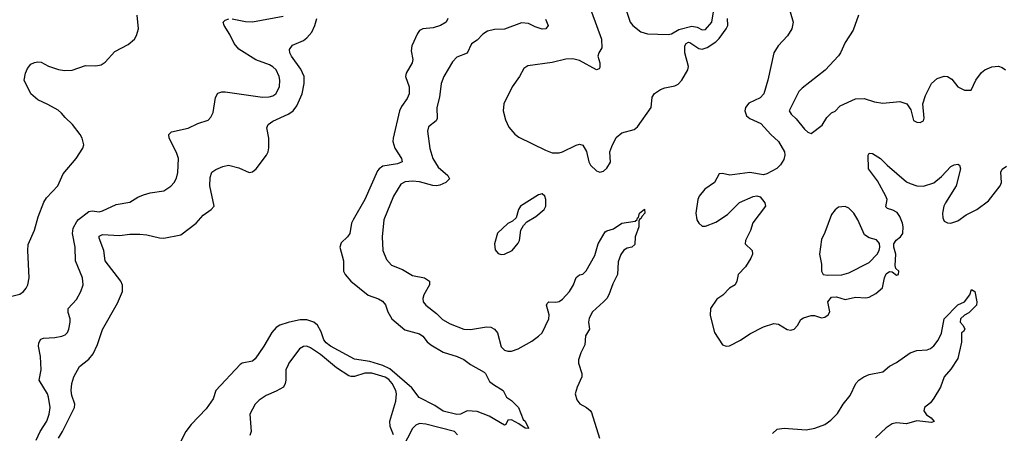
# Model space of a CAD drawing. Header units: inches. Extents: x 1552611 to 1694776, y 811966 to 917215.
# Tile 385 of 549: x 1678424 to 1684203, y 843939 to 846364. Entities that reach past the tile are written whole.
import ezdxf

# ---------------------------------------------------------------- set-up
doc = ezdxf.new("R2010")
doc.units = ezdxf.units.IN
doc.header["$MEASUREMENT"] = 0
doc.layers.add('B6874', color=7, linetype='Continuous')
doc.layers.add('B6884', color=7, linetype='Continuous')

msp = doc.modelspace()

# ---------------------------------------------------------------- linework, layer by layer
at = {"layer": 'B6874', "color": 5}
for points, elevation in [([(1678329.8, 844730.2), (1678424.5, 844755.5), (1678446, 844770), (1678462, 844790), (1678472.1, 844810), (1678480.3, 844850), (1678471.6, 845010), (1678474.4, 845045.6), (1678509.9, 845130.1), (1678532.6, 845207.4), (1678566.1, 845293.9), (1678580.7, 845319.3), (1678648, 845390), (1678679.7, 845460.3), (1678756, 845550), (1678793.7, 845610), (1678800.4, 845630), (1678791.1, 845670), (1678779.7, 845690), (1678733.5, 845750), (1678689.9, 845789.9), (1678670, 845816.3), (1678650, 845832.8), (1678590, 845867.6), (1678530, 845893.3), (1678488.5, 845928.5), (1678450, 846008.7), (1678457.6, 846050), (1678470, 846077.6), (1678490, 846103.7), (1678510, 846113.7), (1678530, 846117.1), (1678550, 846115.5), (1678592, 846092), (1678651.4, 846071.4), (1678685.9, 846065.9), (1678732.8, 846067.2), (1678810, 846094.9), (1678870, 846093.7), (1678901.3, 846098.7), (1678925.6, 846114.4), (1678982, 846178), (1679061.3, 846218.7), (1679097.6, 846250), (1679109.7, 846270.3), (1679120.5, 846310), (1679112.8, 846390)], 920), ([(1679670.9, 846369.1), (1679750, 846353), (1679790, 846351.6), (1679970, 846384.5)], 880), ([(1678521.3, 843898.7), (1678544, 843950), (1678583.2, 844010), (1678596.5, 844050), (1678602.2, 844090), (1678593.8, 844150), (1678586.9, 844170), (1678538.4, 844250), (1678549.9, 844310), (1678545.5, 844390), (1678534.3, 844450), (1678536.3, 844470), (1678548.2, 844490), (1678562.9, 844497.1), (1678630, 844500.7), (1678671.7, 844508.3), (1678690, 844516.4), (1678703.6, 844530), (1678712.8, 844550), (1678719.7, 844590), (1678719.2, 844610), (1678708, 844648), (1678709.2, 844670), (1678756.8, 844723.2), (1678782.4, 844770), (1678796.2, 844810), (1678793.3, 844850), (1678751, 844950), (1678749.9, 845030.1), (1678733.4, 845110), (1678738.4, 845141.6), (1678760.1, 845179.8), (1678770, 845192.3), (1678830, 845239), (1678850, 845242.3), (1678890, 845237.6), (1678910, 845243.7), (1678990, 845280.6), (1679070, 845294), (1679117.2, 845322.8), (1679150, 845336.1), (1679190, 845347.8), (1679270, 845359.6), (1679312, 845388), (1679331.2, 845408.8), (1679344.5, 845435.5), (1679351.2, 845468.8), (1679356.6, 845550), (1679345, 845585), (1679301.7, 845670), (1679298.4, 845690), (1679314.5, 845705.5), (1679412.4, 845727.6), (1679470, 845754.6), (1679530, 845775.5), (1679546.7, 845793.3), (1679559.7, 845820.2), (1679572.4, 845907.6), (1679586.4, 845933.6), (1679610, 845940.3), (1679630, 845940.2), (1679850, 845910.2), (1679888, 845912), (1679910, 845918), (1679928, 845930), (1679948.7, 845970), (1679950.7, 846010), (1679947, 846030), (1679928.5, 846070), (1679910, 846087.4), (1679890, 846098.4), (1679810, 846127.6), (1679710, 846191.3), (1679683.7, 846223.7), (1679657.5, 846277.5), (1679623.9, 846330), (1679618.7, 846350), (1679630, 846361.3), (1679650.9, 846369.1)], 880), ([(1678651.6, 843910), (1678675.9, 843950), (1678745.7, 844090), (1678747, 844110), (1678730, 844161.2), (1678726.2, 844190), (1678729.8, 844230), (1678742.2, 844270), (1678775.8, 844330), (1678830, 844372.7), (1678855.4, 844404.6), (1678880, 844460), (1678910, 844548), (1678998.5, 844701.5), (1679028.1, 844770), (1679027.5, 844807.5), (1679016.8, 844830), (1678924.7, 844950), (1678917.4, 845010), (1678890, 845082), (1678890, 845094), (1678910, 845103.8), (1679010, 845097.6), (1679070, 845105.7), (1679130, 845106.3), (1679170, 845102.6), (1679243.9, 845083.9), (1679270, 845083.1), (1679370, 845103.1), (1679458.9, 845170), (1679501.5, 845218.5), (1679547.6, 845250), (1679565.6, 845270), (1679540.8, 845390), (1679542, 845438), (1679552.3, 845470), (1679574.7, 845485.2), (1679616.6, 845503.4), (1679650, 845510.3), (1679710, 845495.5), (1679770, 845468.9), (1679790, 845472.4), (1679811.3, 845490), (1679872.8, 845570), (1679881.7, 845590), (1679886.9, 845613.1), (1679887.1, 845670), (1679874.3, 845730), (1679881.6, 845750), (1679910.6, 845769.4), (1680000, 845810.6)], 860), ([(1680000, 844587.7), (1679950, 844572.6), (1679930, 844558.7), (1679904.2, 844530), (1679857.4, 844450), (1679805.3, 844374.7), (1679790, 844361.3), (1679730.3, 844349.7), (1679718.5, 844341.5), (1679575.6, 844190), (1679559.3, 844140.7), (1679518.5, 844081.5), (1679430, 843991.2), (1679398.4, 843950), (1679357.6, 843870)], 860), ([(1680000, 844340.8), (1679986, 844310), (1679985.6, 844250), (1679982.2, 844230), (1679971.5, 844210), (1679930, 844185.1), (1679870, 844161.3), (1679830, 844133.7), (1679806.7, 844110), (1679775.6, 844050), (1679783.2, 843950), (1679774.2, 843925.8)], 880)]:
    msp.add_lwpolyline(points, dxfattribs=dict(at, elevation=elevation))
at = {"layer": 'B6884', "color": 5}
for points, elevation in [([(1681946.8, 846533.2), (1682007.2, 846350), (1682023.8, 846330), (1682070, 846292.7), (1682110, 846280.4), (1682230, 846276.4), (1682250, 846281.3), (1682293.1, 846306.9), (1682370, 846325), (1682400.9, 846320.9), (1682430, 846303.8), (1682450, 846305.8), (1682487.1, 846350), (1682496.7, 846410)], 940), ([(1681780.1, 846410), (1681838.4, 846250), (1681841.5, 846198.5), (1681822.8, 846170), (1681816.6, 846150), (1681828.5, 846110), (1681830, 846082.7), (1681825.1, 846074.9), (1681810, 846069.8), (1681710, 846124.1), (1681670, 846133.8), (1681630, 846131.5), (1681550, 846112.9), (1681405.9, 846094.1), (1681383.2, 846076.8), (1681356.9, 846030), (1681314, 845970), (1681264.9, 845870), (1681262.6, 845830), (1681275.8, 845775.8), (1681294.3, 845734.3), (1681330, 845693), (1681354.4, 845674.4), (1681510, 845598), (1681550, 845583.1), (1681590, 845583.7), (1681610, 845588.7), (1681690, 845629.1), (1681710, 845634), (1681729, 845629), (1681751.7, 845591.7), (1681763.9, 845530), (1681775.2, 845510), (1681810, 845476.9), (1681830, 845470.3), (1681850, 845475.3), (1681870, 845493.7), (1681891.2, 845528.8), (1681888.9, 845590), (1681899, 845621), (1681925.9, 845674.1), (1681959.1, 845700.9), (1682030, 845720.6), (1682050, 845736.2), (1682130, 845849.1), (1682137.1, 845910), (1682149.5, 845930.5), (1682186, 845954), (1682210, 845963.8), (1682270, 845975.6), (1682290, 845986.3), (1682310.9, 846009.1), (1682346.5, 846070), (1682349, 846090), (1682328.2, 846170), (1682328.6, 846210), (1682335.3, 846224.7), (1682350, 846232.8), (1682358, 846230), (1682410, 846194.4), (1682430, 846190.5), (1682459.5, 846200.5), (1682510, 846234), (1682530, 846253.6), (1682571.1, 846310), (1682580.3, 846330), (1682577.9, 846370)], 920), ([(1682945.6, 846410), (1682963.2, 846350), (1682955.6, 846310), (1682930, 846268.3), (1682875.3, 846210), (1682850.2, 846170), (1682815.4, 846010), (1682791.7, 845930), (1682770, 845906), (1682704.7, 845875.2), (1682683.6, 845850), (1682680.4, 845830), (1682690, 845800.8), (1682710, 845784.1), (1682775.1, 845755.1), (1682833.2, 845690), (1682878.6, 845650), (1682912.8, 845590), (1682915, 845570), (1682910, 845545.1), (1682890, 845512.4), (1682867.8, 845492.2), (1682810, 845459.8), (1682790, 845453.5), (1682710, 845468.1), (1682593.2, 845453.2), (1682550, 845462.8), (1682530, 845460.5), (1682501.5, 845410), (1682446.5, 845370), (1682412.8, 845330), (1682404.2, 845310), (1682393, 845230), (1682398.2, 845190), (1682410, 845170.3), (1682430, 845153.6), (1682450, 845153.5), (1682510, 845176.4), (1682577.7, 845222.3), (1682650, 845291.1), (1682730, 845327.2), (1682750.3, 845330.3), (1682770, 845325.5), (1682797.3, 845290), (1682802, 845270), (1682726.4, 845173.6), (1682712.7, 845127.3), (1682685.2, 845070), (1682681.5, 845050), (1682722.6, 845010), (1682726, 844990), (1682714.8, 844965.2), (1682684.8, 844915.2), (1682642, 844870), (1682634, 844830), (1682624.6, 844810), (1682590, 844789), (1682550.8, 844749.2), (1682515.2, 844724.8), (1682478, 844670), (1682476.5, 844630), (1682501.5, 844530), (1682550, 844457), (1682570, 844448.8), (1682590, 844452), (1682655.7, 844484.3), (1682710, 844521.1), (1682790, 844562.3), (1682850, 844582.8), (1682878.1, 844578.1), (1682928.1, 844548.1), (1682950, 844544.2), (1682970.8, 844549.2), (1682989.8, 844570.2), (1683010, 844605.5), (1683024.9, 844615.1), (1683070, 844629.1), (1683090, 844630.2), (1683130, 844616), (1683150, 844619.5), (1683170, 844632.4), (1683179.8, 844650), (1683166.8, 844710), (1683190, 844737.8), (1683218.5, 844738.5), (1683270, 844722.3), (1683330, 844737.1), (1683390, 844733.4), (1683410, 844737.2), (1683450, 844758.9), (1683487.8, 844792.2), (1683499.5, 844850), (1683510, 844874.3), (1683530, 844887), (1683546.1, 844886.1), (1683570, 844866.8), (1683582.7, 844870), (1683585.1, 844890), (1683566, 844906), (1683562.3, 844922.3), (1683567.1, 844990), (1683554.2, 845030), (1683554.8, 845050), (1683568.1, 845071.9), (1683594.6, 845090), (1683608, 845110), (1683610.5, 845150), (1683606.3, 845170), (1683589.8, 845210), (1683573.8, 845233.8), (1683550, 845247), (1683517, 845257), (1683507.5, 845267.5), (1683515, 845310), (1683507.7, 845330), (1683458.8, 845418.8), (1683406.9, 845490), (1683403.5, 845570), (1683410, 845581.6), (1683430, 845579.2), (1683476.3, 845550), (1683516.3, 845510), (1683630, 845414.1), (1683650, 845402.6), (1683690.7, 845389.3), (1683730, 845388.3), (1683790, 845407.7), (1683835.7, 845444.3), (1683890, 845502.6), (1683910, 845513.1), (1683930, 845516.4), (1683940.7, 845510), (1683946.7, 845490), (1683921.6, 845390), (1683859.1, 845290), (1683849.2, 845270), (1683840.1, 845230), (1683842, 845202), (1683850, 845182.6), (1683870, 845172.7), (1683890, 845171.4), (1683930, 845184), (1683980.4, 845219.6), (1684042.7, 845250), (1684110, 845302.2), (1684178.3, 845390), (1684186.2, 845410), (1684183.2, 845470), (1684191.8, 845488.2), (1684215.8, 845504.2)], 920), ([(1683347.2, 846390), (1683317.2, 846302.8), (1683270, 846229.5), (1683242.3, 846170), (1683230, 846151.6), (1683151.7, 846068.3), (1683016.7, 845963.3), (1682997.3, 845942.7), (1682940.5, 845830), (1682953, 845810), (1682982.6, 845782.6), (1683030, 845722), (1683050, 845704), (1683070, 845696), (1683134.8, 845745.2), (1683161.2, 845790), (1683190, 845817.3), (1683210, 845827.7), (1683240.8, 845859.2), (1683330, 845899.3), (1683381.4, 845901.4), (1683442.5, 845882.5), (1683490, 845874), (1683590, 845884), (1683631, 845871), (1683654.8, 845834.8), (1683670, 845772), (1683690, 845762.8), (1683710, 845761), (1683729.1, 845770.9), (1683734, 845786), (1683725.2, 845870), (1683741.2, 845918.8), (1683777, 845990), (1683810, 846018.4), (1683850, 846032.4), (1683870.3, 846030.3), (1683896, 846016), (1683931.3, 845970), (1683970, 845951), (1683990, 845951), (1684008.4, 845951.6), (1684037.2, 846010), (1684070, 846054.8), (1684090, 846070.7), (1684130, 846087.3), (1684170, 846090.7), (1684190, 846084), (1684211, 846070)], 940), ([(1680000, 845810.6), (1680010, 845815.2), (1680030, 845830.2), (1680050, 845859.1), (1680082.1, 845930), (1680093.5, 845990), (1680093.4, 846030), (1680073.7, 846073.7), (1680019.3, 846150), (1680009.7, 846170), (1680007.3, 846190), (1680026.1, 846213.9), (1680090, 846241.8), (1680110, 846258), (1680138, 846290), (1680156.9, 846330), (1680168.5, 846370)], 860), ([(1680937, 846370), (1680928.2, 846350), (1680893, 846330), (1680850, 846316.1), (1680789.3, 846310.7), (1680770, 846299.7), (1680758, 846282), (1680725.2, 846210), (1680722.2, 846182.2), (1680731.3, 846130), (1680726.9, 846110), (1680692.8, 846050), (1680689, 846030), (1680710.3, 845970), (1680709.2, 845930), (1680697.6, 845902.4), (1680664.6, 845855.4), (1680653.5, 845830), (1680615.4, 845670), (1680614.5, 845650), (1680625, 845610), (1680665.3, 845550), (1680668, 845530), (1680641.8, 845518.2), (1680555.3, 845504.7), (1680533.8, 845490), (1680523.2, 845476.8), (1680450.2, 845310), (1680380.6, 845190), (1680371.8, 845170), (1680361.1, 845110), (1680348.8, 845091.2), (1680310, 845054.7), (1680302.8, 845030), (1680325.3, 844950), (1680323.8, 844890), (1680334.4, 844870), (1680366.7, 844830), (1680470, 844748.3), (1680530, 844727.4), (1680553.9, 844713.9), (1680571.2, 844691.2), (1680584.4, 844650), (1680608, 844610), (1680685, 844545), (1680770, 844521), (1680790, 844507.8), (1680814.9, 844474.9), (1680836.6, 844456.6), (1680910, 844415.1), (1680992.2, 844390), (1681030, 844372.1), (1681070, 844341.5), (1681150, 844297.6), (1681158, 844290), (1681182.2, 844242.2), (1681204.2, 844224.2), (1681262, 844190), (1681282, 844150), (1681310, 844131), (1681351, 844090), (1681379.6, 844019.6), (1681391.3, 844010), (1681411.1, 843968.9), (1681410, 843966), (1681390, 843968), (1681354.6, 843994.6), (1681310, 844017.2), (1681290, 844015.3), (1681278, 843990), (1681270, 843987), (1681179.5, 844039.5), (1681110, 844066.6), (1681050.5, 844069.5), (1681011.3, 844050), (1680990.2, 844049.8), (1680910, 844069), (1680861.3, 844101.3), (1680767.8, 844147.8), (1680726.2, 844206.2), (1680596.4, 844316.4), (1680555.5, 844335.5), (1680479.4, 844359.4), (1680390, 844373.3), (1680249.2, 844450), (1680222.4, 844470), (1680210, 844487.7), (1680193.3, 844533.3), (1680172.8, 844572.8), (1680150, 844590.6), (1680110, 844603.6), (1680070, 844603.2), (1680024.8, 844595.2), (1680000, 844587.7)], 860), ([(1681510, 846366.5), (1681525.2, 846330), (1681512.7, 846310), (1681490, 846308.9), (1681450, 846321.8), (1681410, 846341.5), (1681370, 846346.2), (1681270, 846308.9), (1681210, 846307), (1681170, 846296.6), (1681141.8, 846278.2), (1681110, 846243.5), (1681076.7, 846223.3), (1681050, 846168.6), (1680990, 846143.5), (1680963.9, 846116.1), (1680912.8, 846030), (1680898.4, 845990), (1680887.4, 845910), (1680871.7, 845850), (1680875, 845784.9), (1680868.7, 845770), (1680824.2, 845735.8), (1680818.6, 845710), (1680831.5, 845608.5), (1680848.5, 845550), (1680879.8, 845499.8), (1680937.6, 845450), (1680946.4, 845430), (1680924.9, 845410), (1680890, 845393.7), (1680870.8, 845390), (1680848.9, 845391.1), (1680770, 845412.5), (1680730, 845416.8), (1680686.5, 845413.5), (1680661.4, 845398.6), (1680618.5, 845330), (1680561.2, 845190), (1680551.3, 845091.3), (1680554.7, 845010), (1680577.5, 844957.5), (1680605.4, 844925.4), (1680670, 844899.7), (1680730, 844863.2), (1680801, 844850), (1680830, 844830.6), (1680830.3, 844810), (1680795.3, 844750), (1680790.3, 844730), (1680793.1, 844710), (1680807.2, 844690), (1680870, 844640.2), (1680905.6, 844605.6), (1680950, 844581.3), (1681030, 844548.8), (1681070, 844547.9), (1681163.7, 844563.7), (1681190, 844561.3), (1681210.2, 844550.2), (1681227.9, 844527.9), (1681250, 844446), (1681270, 844427), (1681290, 844419.5), (1681310, 844419.5), (1681350, 844434.6), (1681430, 844479.6), (1681470, 844507.5), (1681490, 844528.1), (1681530.5, 844610), (1681532.6, 844632.6), (1681516.4, 844690), (1681520, 844700), (1681529.9, 844710.1), (1681570, 844707.4), (1681590, 844711.5), (1681610, 844724.6), (1681650.8, 844769.2), (1681674.8, 844810), (1681690, 844852.4), (1681710, 844867), (1681730, 844871.8), (1681750, 844891.8), (1681799, 844981), (1681819.6, 845050), (1681860.8, 845119.2), (1681870, 845126.3), (1681910, 845137.6), (1681958, 845170), (1682036.6, 845183.4), (1682047.5, 845192.5), (1682050, 845202), (1682056.4, 845203.6), (1682063, 845230), (1682092.3, 845252.3), (1682093.6, 845230), (1682075.5, 845210), (1682070, 845195.3), (1682063.6, 845196.4), (1682058, 845182), (1682057.3, 845150), (1682037.4, 845090), (1682034.2, 845045.8), (1682017.3, 845030), (1681990, 845023.5), (1681970, 845011.6), (1681952.1, 844987.9), (1681936, 844944), (1681932.9, 844870), (1681905.4, 844814.6), (1681881.8, 844750), (1681870.6, 844729.4), (1681851.2, 844708.8), (1681785.5, 844650), (1681765.7, 844614.3), (1681762.5, 844590), (1681767.7, 844550), (1681745, 844510), (1681742, 844458), (1681717.3, 844410), (1681704.3, 844370), (1681703.2, 844350), (1681723.2, 844290), (1681722.8, 844270), (1681695.8, 844210), (1681683.8, 844170), (1681695.1, 844135.1), (1681711.8, 844111.8), (1681750.6, 844090), (1681772.4, 844072.4), (1681780.3, 844060.2), (1681827.6, 843910)], 880), ([(1682842, 843938), (1682870, 843962.2), (1682911.7, 843968.3), (1683040.6, 843959.4), (1683090.8, 843969.2), (1683150, 843990.2), (1683184.9, 844015.2), (1683224.3, 844055.7), (1683257.6, 844110), (1683299, 844161), (1683331.3, 844230), (1683349.7, 844250), (1683379.6, 844270), (1683410, 844283.2), (1683490, 844298.7), (1683530, 844332.2), (1683570, 844354.4), (1683650.4, 844410.4), (1683690, 844423.6), (1683750, 844428.8), (1683770, 844436), (1683789, 844451), (1683815.2, 844484.8), (1683834.2, 844525.8), (1683851.1, 844610), (1683930, 844692), (1683970, 844710.5), (1684001.2, 844750), (1684010, 844782), (1684030.3, 844770.3), (1684043.1, 844710), (1684039.3, 844690), (1683995.6, 844644.4), (1683969, 844631), (1683946.8, 844610), (1683944.7, 844590), (1683962, 844570), (1683972, 844550), (1683963.6, 844536.4), (1683951.6, 844528.4), (1683952.2, 844472.2), (1683930, 844376.9), (1683890, 844314.5), (1683851.4, 844270), (1683829, 844210), (1683790, 844144), (1683770, 844116.4), (1683735.5, 844090), (1683730.4, 844070), (1683747.5, 844047.5), (1683774.4, 844030), (1683792.2, 844007.8), (1683777, 844003), (1683691, 844011), (1683630, 843994.5), (1683570, 844000.3), (1683545.5, 843994.5), (1683510, 843970.9), (1683447.2, 843912.8)], 880), ([(1680617.9, 843930), (1680598.3, 843978.3), (1680596.2, 844010), (1680631.9, 844128.1), (1680636.4, 844170), (1680632.4, 844190), (1680610, 844230.3), (1680590, 844253.6), (1680570, 844268.4), (1680490, 844291.6), (1680450, 844291.5), (1680390, 844270.8), (1680370, 844270.9), (1680356.1, 844276.1), (1680283, 844323), (1680190, 844399.9), (1680130, 844440.2), (1680110, 844449), (1680090, 844447.9), (1680066.8, 844433.2), (1680004.2, 844350), (1680000, 844340.8)], 880), ([(1680994.3, 843930), (1680975.3, 843950), (1680807, 843993), (1680770, 843995.6), (1680750, 843986.8), (1680730, 843966.5), (1680670, 843854)], 880)]:
    msp.add_lwpolyline(points, dxfattribs=dict(at, elevation=elevation))
for points, elevation in [([(1681490, 845342.9), (1681470, 845337.6), (1681363.1, 845270), (1681351.7, 845250), (1681337.2, 845202.8), (1681316.6, 845183.4), (1681290, 845169.7), (1681228.3, 845111.7), (1681211.7, 845050), (1681214.7, 845014.7), (1681233.1, 844993.1), (1681250, 844987.6), (1681270, 844989.1), (1681314.7, 845010), (1681350, 845053), (1681357.6, 845070), (1681365.4, 845130), (1681382, 845158), (1681401.1, 845178.9), (1681454, 845210), (1681502.9, 845250), (1681512.8, 845270), (1681512.8, 845310), (1681506.6, 845330)], 920), ([(1683270, 845269.3), (1683230, 845265.2), (1683210, 845249), (1683190, 845222), (1683150, 845115.3), (1683130, 845075.3), (1683119.1, 844990), (1683130.6, 844930), (1683130.6, 844890), (1683140.7, 844870), (1683165.2, 844865.2), (1683250, 844867.2), (1683290, 844878.8), (1683410, 844940.3), (1683457.4, 844990), (1683469.7, 845010), (1683472.4, 845030), (1683470, 845052.3), (1683452.9, 845072.9), (1683410, 845085.7), (1683382.9, 845102.9), (1683343.6, 845190), (1683320.7, 845230), (1683290, 845259.3)], 940)]:
    msp.add_lwpolyline(points, close=True, dxfattribs=dict(at, elevation=elevation))

doc.saveas('drawing.dxf')
